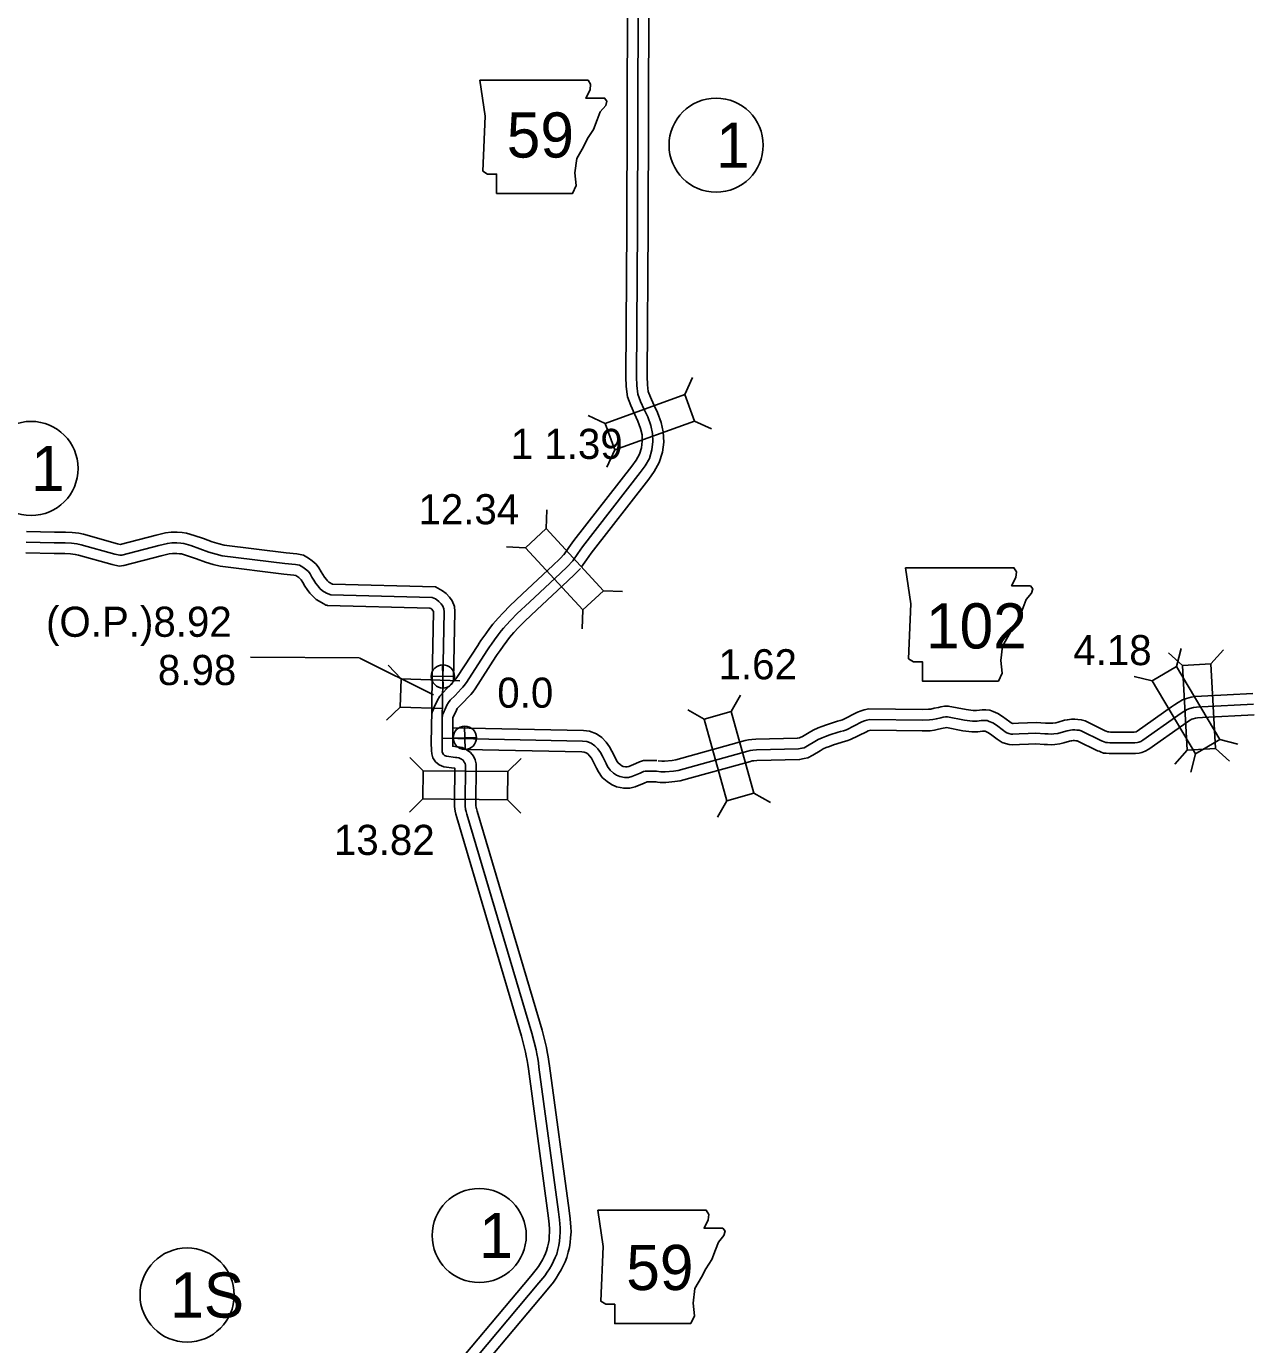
# Model space of a CAD drawing. Extents: x -83719 to 153526, y -11835 to 11446.
# Drawn here: x 5173 to 5745, y 23 to 640 of the extents above; entities that cross this region are included whole.
import ezdxf

# ---------------------------------------------------------------- set-up
doc = ezdxf.new("R2010")
doc.units = 0
for name, color, linetype in [('Level 10', 7, 'Continuous'), ('Level 11', 7, 'Continuous'), ('Level 20', 7, 'Continuous'), ('Level 21', 7, 'Continuous'), ('Level 25', 7, 'Continuous'), ('Level 26', 7, 'Continuous'), ('Level 27', 7, 'Continuous'), ('Level 58', 7, 'Continuous'), ('Level 59', 7, 'Continuous')]:
    doc.layers.add(name, color=color, linetype=linetype)

msp = doc.modelspace()

# ---------------------------------------------------------------- linework, layer by layer
at = {"layer": 'Level 10'}
for points in [[(5454.43, 651.29), (5454.11, 545.79)], [(5464.43, 651.39), (5464.11, 545.76)], [(5424.72, 392.51), (5427.08, 395.97), (5429.36, 399.24), (5456.47, 434.09), (5458.58, 436.91), (5460.04, 439.57), (5460.96, 442.66), (5461.37, 445.75), (5461.25, 448.74), (5460.61, 451.65), (5459.33, 455.15), (5457.73, 458.43), (5455.96, 462.42), (5454.39, 466.49), (5453.77, 471.33), (5453.68, 475.84), (5454.11, 545.8)], [(5432.98, 386.87), (5435.32, 390.29), (5437.42, 393.31), (5464.42, 428.02), (5467.01, 431.48), (5469.32, 435.7), (5470.77, 440.56), (5471.39, 445.28), (5471.21, 450.02), (5470.23, 454.45), (5468.55, 459.07), (5466.8, 462.65), (5465.21, 466.25), (5464.16, 468.97), (5463.75, 472.07), (5463.68, 475.9), (5464.11, 545.74)], [(5362.98, 317.75), (5363.08, 318.94), (5363.7, 320.32), (5364.14, 321.48), (5364.67, 322.51), (5365.64, 324.64), (5366.71, 326.41), (5367.91, 327.88), (5370.3, 330.28), (5373.15, 333.37), (5373.78, 333.97), (5374.19, 334.49), (5375.04, 335.63), (5384.44, 350.19), (5385.08, 351.31), (5385.86, 352.43), (5386.81, 353.74), (5388.22, 355.68), (5389.89, 358.05), (5391.48, 360.17), (5392.72, 361.58), (5393.98, 362.99), (5396.28, 365.48), (5399.42, 368.68), (5405.17, 374.11), (5419.71, 387.73), (5422.69, 390.48), (5425.24, 393.14)], [(5372.87, 316.31), (5373.29, 317.4), (5373.68, 318.17), (5374.5, 319.98), (5374.89, 320.61), (5375.34, 321.16), (5377.52, 323.37), (5380.3, 326.37), (5381.2, 327.24), (5382.12, 328.4), (5383.26, 329.93), (5392.98, 344.99), (5393.53, 345.95), (5394, 346.63), (5394.91, 347.86), (5396.35, 349.87), (5397.98, 352.17), (5399.25, 353.86), (5400.19, 354.93), (5401.39, 356.27), (5403.53, 358.59), (5406.42, 361.55), (5412.02, 366.83), (5426.52, 380.4), (5429.71, 383.34), (5432.47, 386.23)], [(5373.09, 333.11), (5373.09, 334.04), (5373.74, 366.01), (5373.61, 368.46), (5372.44, 370.97), (5371.27, 372.74), (5369.73, 374.49), (5367.99, 375.78), (5364.77, 377.6)], [(5362.91, 319.45), (5363.03, 323.86), (5363.09, 334.18), (5363.74, 365.84), (5363.73, 365.99), (5363.69, 366.08), (5363.32, 366.64), (5362.92, 367.09), (5362.52, 367.39), (5362.02, 367.67)], [(5746.81, 327.68), (5722.8, 326.46), (5719.94, 326.3), (5718.02, 326.02), (5715.87, 325.44), (5713.9, 324.69), (5711.9, 323.51), (5710.14, 322.35), (5708.85, 321.46), (5692.72, 310.07), (5692.24, 309.79), (5692.13, 309.76), (5691.39, 309.68), (5680.34, 309.57), (5679.48, 309.7), (5679.24, 309.72), (5679.11, 309.77), (5678.24, 310.12), (5677.86, 310.24), (5668.38, 314.92), (5666.63, 315.46), (5665.05, 315.6), (5663.6, 315.73), (5662.1, 315.63), (5661.08, 315.55), (5660.11, 315.41), (5658.76, 315.16), (5655.89, 314.25), (5654.67, 313.97), (5653.4, 313.77), (5652.62, 313.75), (5651.35, 313.8), (5649.85, 313.89), (5645.48, 314.19), (5641.5, 314.03), (5637.31, 313.78), (5634.77, 313.69), (5634.63, 313.7), (5634.21, 313.81), (5634.02, 313.88), (5633.86, 313.98), (5633.28, 314.4), (5629.83, 316.96), (5627.62, 318.33), (5625.49, 319.3), (5623.89, 319.89), (5622.05, 320.14), (5620.22, 320.13), (5619.09, 319.95), (5617.64, 319.79), (5616.04, 319.78), (5612.84, 320.15), (5604.43, 321.83), (5602.64, 321.75), (5600.98, 321.46), (5599.82, 321.17), (5597.89, 320.78), (5596.34, 320.45), (5595.24, 320.31), (5592.19, 320.26), (5567.23, 320.52), (5565.09, 320.08), (5563.64, 319.6), (5562.03, 318.96), (5554.96, 315.4), (5553.94, 315.07), (5552.69, 314.69), (5551.64, 314.44), (5547.5, 313.1), (5545.33, 312.31), (5543.57, 311.62), (5541.27, 310.62), (5539.45, 309.47), (5536.23, 307.63), (5535.21, 307.08), (5534.93, 307.02), (5533.86, 306.81), (5514.49, 306.31), (5512.6, 306.19), (5511.04, 306.01), (5509.47, 305.65), (5477.04, 296.65), (5475.32, 296.4), (5471.78, 296.02), (5470.47, 296.02), (5468.76, 296.28)], [(5365.76, 3.4), (5409.21, 55.19), (5411.81, 58.36), (5412.79, 59.76), (5413.72, 61.25), (5414.69, 62.89), (5415.43, 64.35), (5416.11, 65.86), (5416.63, 67.1), (5417.06, 68.82), (5417.47, 70.59), (5417.77, 72.22), (5417.9, 73.88), (5418.04, 75.83), (5417.92, 77.43), (5417.68, 81.09), (5417.25, 84.72), (5408.12, 152.22), (5407.85, 154.24), (5407.57, 156.11), (5407.14, 158.25), (5406.82, 160.02), (5404.9, 167.51), (5374.63, 269.73), (5374.15, 271.27), (5373.83, 272.63), (5373.6, 274.93), (5373.59, 277.1), (5373.73, 292.82), (5373.46, 292.84), (5368.58, 293.46), (5366.36, 294.4), (5364.64, 295.79), (5363.47, 297.65), (5362.94, 299.54), (5362.82, 300.99), (5362.74, 304.6), (5362.91, 319.45)], [(5373.42, -3.03), (5416.9, 48.8), (5419.8, 52.32), (5421.14, 54.26), (5422.26, 56.05), (5423.47, 58.08), (5424.45, 60.03), (5425.28, 61.87), (5426.15, 63.96), (5426.77, 66.45), (5427.27, 68.55), (5427.69, 70.93), (5427.88, 73.14), (5428.06, 75.86), (5427.9, 78.12), (5427.64, 82), (5427.17, 85.97), (5418.03, 153.54), (5417.75, 155.65), (5417.42, 157.84), (5416.96, 160.11), (5416.6, 162.14), (5414.54, 170.17), (5384.2, 272.64), (5383.8, 273.9), (5383.72, 274.27), (5383.6, 275.44), (5383.59, 277.07), (5383.73, 292.88), (5383.73, 294.77), (5383.27, 296.73), (5382.4, 298.32), (5381.13, 300.1), (5379.07, 301.49), (5377.13, 302.45), (5375.3, 302.72), (5374.52, 302.79), (5372.78, 303.01), (5372.74, 304.66), (5372.87, 316.31)], [(5747.43, 317.69), (5723.33, 316.47), (5720.94, 316.34), (5720.06, 316.21), (5718.95, 315.92), (5718.26, 315.65), (5717.21, 315.03), (5715.71, 314.04), (5714.55, 313.25), (5698.15, 301.65), (5696.57, 300.73), (5694.96, 300.12), (5693.63, 299.87), (5692.03, 299.68), (5679.65, 299.57), (5678.31, 299.77), (5677.09, 299.87), (5675.55, 300.42), (5674.96, 300.66), (5674.21, 300.88), (5664.69, 305.59), (5664.15, 305.64), (5663.48, 305.7), (5662.84, 305.66), (5662.2, 305.6), (5661.7, 305.54), (5661.19, 305.44), (5658.54, 304.6), (5656.57, 304.14), (5654.32, 303.79), (5652.57, 303.74), (5650.84, 303.81), (5649.21, 303.91), (5645.33, 304.18), (5641.99, 304.04), (5637.8, 303.79), (5634.61, 303.67), (5632.96, 303.79), (5631.18, 304.27), (5629.57, 304.86), (5628.25, 305.69), (5627.37, 306.33), (5624.21, 308.68), (5622.89, 309.5), (5621.68, 310.05), (5621.48, 310.12), (5621.39, 310.13), (5621.02, 310.13), (5620.43, 310.04), (5618.22, 309.79), (5615.49, 309.78), (5611.29, 310.26), (5603.67, 311.78), (5603.05, 311.67), (5602.02, 311.42), (5599.95, 310.99), (5598.04, 310.58), (5595.95, 310.31), (5592.21, 310.26), (5568.19, 310.51), (5567.66, 310.4), (5567.05, 310.2), (5566.14, 309.83), (5558.79, 306.14), (5556.95, 305.53), (5555.28, 305.03), (5554.34, 304.8), (5550.76, 303.65), (5548.88, 302.96), (5547.38, 302.37), (5545.96, 301.75), (5544.59, 300.89), (5541.1, 298.9), (5538.8, 297.64), (5537.02, 297.23), (5534.96, 296.83), (5514.94, 296.32), (5513.5, 296.23), (5512.73, 296.14), (5511.91, 295.95), (5479.11, 286.84), (5476.57, 286.48), (5472.33, 286.03), (5469.71, 286.02), (5467.23, 286.4)], [(5468.11, 296.34), (5464.28, 296.43), (5461.87, 296.42), (5460.08, 295.79), (5458.3, 294.96), (5455.03, 293.62), (5454.26, 293.44), (5453.51, 293.41), (5452.5, 293.6), (5451.84, 293.92), (5450.98, 294.48), (5450.08, 295.26), (5449.54, 296), (5449.02, 297.18), (5447.18, 300.69), (5446.03, 302.77), (5444.43, 304.99), (5442.4, 307.05), (5439.97, 308.81), (5436.74, 310.13), (5433.83, 310.46), (5372.8, 311.69)], [(5467.88, 286.35), (5464.18, 286.43), (5463.66, 286.43), (5462.32, 285.8), (5458.08, 284.05), (5455.59, 283.49), (5452.75, 283.37), (5449.36, 284.03), (5446.96, 285.17), (5444.95, 286.47), (5442.64, 288.48), (5440.83, 290.99), (5440.02, 292.81), (5438.37, 295.96), (5437.57, 297.41), (5436.77, 298.51), (5435.86, 299.44), (5435.08, 300), (5434.25, 300.34), (5433.16, 300.47), (5378.89, 301.56)]]:
    msp.add_lwpolyline(points, dxfattribs=at)
at = {"layer": 'Level 11'}
for points in [[(5316.47, 378.84), (5314.9, 379.79), (5314.27, 380.36), (5313.7, 381.02), (5312.84, 382.15), (5311.99, 383.39), (5311.28, 384.58), (5310.21, 386.51), (5308.87, 388.17), (5307.1, 389.75), (5305.37, 391), (5302.97, 392.41), (5299.88, 393.01), (5294.81, 393.48), (5265.94, 397.03), (5263.53, 397.64), (5260.33, 398.63), (5256.2, 400.12), (5251.83, 401.61), (5248.22, 402.73), (5246.22, 403.05), (5243.95, 403.2), (5241.13, 403.15), (5238.47, 402.85), (5234.04, 401.75), (5217.33, 397.41), (5215.94, 397.71), (5200.19, 402.15), (5197.89, 402.67), (5194.85, 403.01), (5191.65, 403.15), (5186.52, 403.16), (5173.42, 403.48)], [(5312.42, 369.61), (5308.89, 371.74), (5307.11, 373.36), (5305.94, 374.7), (5304.73, 376.29), (5303.57, 377.98), (5302.61, 379.58), (5301.88, 380.91), (5301.6, 381.25), (5300.84, 381.93), (5299.9, 382.61), (5299.37, 382.92), (5298.46, 383.1), (5293.74, 383.54), (5264.08, 387.18), (5260.82, 388.01), (5257.16, 389.14), (5252.89, 390.68), (5248.74, 392.1), (5245.95, 392.96), (5245.08, 393.1), (5243.69, 393.2), (5241.79, 393.16), (5240.25, 392.99), (5236.5, 392.06), (5218.98, 387.51), (5216.84, 387.28), (5213.51, 388.01), (5197.74, 392.46), (5196.24, 392.79), (5194.08, 393.04), (5191.43, 393.15), (5186.38, 393.16), (5173.18, 393.48)], [(5316.47, 378.84), (5364.77, 377.6)], [(5312.42, 369.61), (5312.94, 369.34), (5313.48, 369.08), (5313.83, 368.98), (5314.25, 368.89)], [(5314.25, 368.89), (5362.02, 367.67)]]:
    msp.add_lwpolyline(points, dxfattribs=at)
at = {"layer": 'Level 20'}
for p, q in [((5481.21, 467.55), (5484.93, 475.53)), ((5444, 454), (5436.02, 457.72)), ((5485.73, 455.15), (5493.7, 451.43)), ((5448.52, 441.6), (5444.8, 433.62)), ((5416.45, 404.85), (5416.8, 413.64)), ((5406.75, 395.9), (5397.95, 396.25)), ((5443.3, 375.75), (5452.09, 375.39)), ((5433.6, 366.8), (5433.25, 358)), ((5714.03, 340.8), (5707.48, 346.68)), ((5711.17, 340.28), (5713.34, 348.81)), ((5727.21, 341.52), (5733.09, 348.07)), ((5348.57, 334.49), (5342.53, 340.89)), ((5348.57, 334.49), (5348.19, 321.3)), ((5376.15, 333.7), (5348.57, 334.49)), ((5699.81, 333.55), (5691.29, 335.72)), ((5503.01, 319.22), (5507.34, 326.88)), ((5348.19, 321.3), (5341.8, 315.25)), ((5348.19, 321.3), (5367.92, 320.73)), ((5490.29, 315.69), (5482.63, 320.02)), ((5731.37, 306.22), (5739.89, 304.04)), ((5358.92, 291.57), (5352.75, 297.84)), ((5398.52, 291.21), (5404.8, 297.38)), ((5716.18, 301.26), (5710.3, 294.71)), ((5720.01, 299.49), (5717.84, 290.96)), ((5729.36, 301.98), (5735.91, 296.1)), ((5358.8, 278.37), (5352.53, 272.2)), ((5398.4, 278.02), (5404.57, 271.74)), ((5500.89, 277.53), (5496.55, 269.87)), ((5513.6, 281.06), (5521.27, 276.73))]:
    msp.add_line(p, q, dxfattribs=at)
for points in [[(5481.21, 467.55), (5444, 454), (5448.52, 441.6), (5485.73, 455.15)], [(5406.75, 395.9), (5433.6, 366.8), (5443.3, 375.75), (5416.45, 404.85)], [(5699.81, 333.55), (5720.01, 299.49), (5731.37, 306.22), (5711.17, 340.28)], [(5729.36, 301.98), (5727.21, 341.52), (5714.03, 340.8), (5716.18, 301.26)], [(5490.29, 315.69), (5500.89, 277.53), (5513.6, 281.06), (5503.01, 319.22)], [(5398.52, 291.21), (5358.92, 291.57), (5358.8, 278.37), (5398.4, 278.02)]]:
    msp.add_lwpolyline(points, close=True, dxfattribs=at)
at = {"layer": 'Level 21'}
for points in [[(5385.35, 614.63), (5387.89, 597.71), (5386.76, 572.05), (5389.01, 570.64), (5393.24, 570.64), (5393.24, 561.62), (5428.77, 561.62), (5430.46, 565.28), (5429.9, 571.2), (5430.74, 577.97), (5433.85, 583.33), (5435.82, 587.27), (5438.64, 591.5), (5440.33, 596.02), (5441.74, 599.68), (5444.28, 602.78), (5444.84, 604.76), (5443.72, 606.17), (5434.97, 606.17), (5436.95, 610.11), (5437.23, 612.65), (5436.06, 614.6)], [(5584.45, 386.55), (5586.99, 369.63), (5585.86, 343.97), (5588.12, 342.56), (5592.35, 342.56), (5592.35, 333.54), (5627.88, 333.54), (5629.57, 337.2), (5629, 343.12), (5629.85, 349.89), (5632.95, 355.25), (5634.92, 359.2), (5637.74, 363.43), (5639.44, 367.94), (5640.85, 371.6), (5643.38, 374.7), (5643.95, 376.68), (5642.82, 378.09), (5634.08, 378.09), (5636.05, 382.03), (5636.33, 384.57), (5635.16, 386.52)], [(5440.61, 86.04), (5443.15, 69.12), (5442.02, 43.47), (5444.28, 42.06), (5448.51, 42.06), (5448.51, 33.03), (5484.03, 33.03), (5485.73, 36.7), (5485.16, 42.62), (5486.01, 49.39), (5489.11, 54.74), (5491.08, 58.69), (5493.9, 62.92), (5495.6, 67.43), (5497, 71.1), (5499.54, 74.2), (5500.11, 76.17), (5498.98, 77.58), (5490.24, 77.58), (5492.21, 81.53), (5492.49, 84.07), (5491.32, 86.02)]]:
    msp.add_lwpolyline(points, close=True, dxfattribs=at)
at = {"layer": 'Level 25'}
for p, q in [((5329.17, 344.31), (5278.21, 344.63)), ((5363.75, 327.03), (5329.27, 344.27))]:
    msp.add_line(p, q, dxfattribs=at)
at = {"layer": 'Level 26'}
for p, q in [((5368.29, 330.28), (5368.04, 341.13)), ((5362.74, 335.58), (5373.59, 335.83)), ((5378.53, 301.56), (5378.28, 312.41)), ((5372.98, 306.86), (5383.83, 307.11))]:
    msp.add_line(p, q, dxfattribs=at)
for centre in [(5368.16, 335.7), (5378.41, 306.98)]:
    msp.add_circle(centre, 5.43, dxfattribs=at)
at = {"layer": 'Level 27'}
for centre in [(5495.88, 584.16), (5175.59, 432.96), (5385.14, 74.22), (5248.54, 46.37)]:
    msp.add_circle(centre, 22, dxfattribs=at)
at = {"layer": 'Level 59'}
for points in [[(5459.43, 651.34), (5459.11, 545.77)], [(5428.85, 389.69), (5431.2, 393.13), (5433.39, 396.27), (5460.44, 431.05), (5462.79, 434.2), (5464.68, 437.64), (5465.86, 441.61), (5466.38, 445.51), (5466.23, 449.38), (5465.42, 453.05), (5463.94, 457.11), (5462.26, 460.54), (5460.58, 464.34), (5459.27, 467.73), (5458.76, 471.7), (5458.68, 475.87), (5459.11, 545.77)], [(5313.76, 374.64), (5311.89, 375.76), (5310.69, 376.86), (5309.82, 377.86), (5308.79, 379.22), (5307.78, 380.68), (5306.95, 382.08), (5306.04, 383.71), (5305.24, 384.71), (5303.97, 385.84), (5302.63, 386.8), (5301.17, 387.66), (5299.17, 388.06), (5294.28, 388.51), (5265.01, 392.11), (5262.18, 392.83), (5258.75, 393.88), (5254.55, 395.4), (5250.28, 396.86), (5247.08, 397.84), (5245.65, 398.07), (5243.82, 398.2), (5241.46, 398.16), (5239.36, 397.92), (5235.27, 396.9), (5218.08, 392.44), (5217.12, 392.33), (5214.72, 392.86), (5198.96, 397.31), (5197.06, 397.73), (5194.47, 398.02), (5191.54, 398.15), (5186.45, 398.16), (5173.3, 398.48)], [(5367.96, 317.32), (5367.99, 317.67), (5368.32, 318.4), (5368.72, 319.44), (5369.18, 320.34), (5370.07, 322.31), (5370.8, 323.51), (5371.62, 324.52), (5373.91, 326.83), (5376.73, 329.87), (5377.49, 330.61), (5378.15, 331.44), (5379.15, 332.78), (5388.71, 347.59), (5389.3, 348.63), (5389.93, 349.53), (5390.86, 350.8), (5392.28, 352.77), (5393.94, 355.11), (5395.36, 357.02), (5396.46, 358.26), (5397.68, 359.63), (5399.9, 362.04), (5402.92, 365.12), (5408.59, 370.47), (5423.12, 384.06), (5426.2, 386.91), (5428.85, 389.69)], [(5313.76, 374.64), (5315.71, 373.86)], [(5315.71, 373.86), (5363.15, 372.64)], [(5364.68, 371.91), (5363.15, 372.64)], [(5367.82, 316.29), (5368.03, 323.77), (5368.09, 334.11), (5368.74, 365.93), (5368.67, 367.23), (5368.06, 368.53), (5367.29, 369.69), (5366.32, 370.79), (5365.26, 371.58), (5364.68, 371.91)], [(5747.12, 322.69), (5723.06, 321.47), (5720.44, 321.32), (5719.04, 321.12), (5717.41, 320.68), (5716.08, 320.17), (5714.55, 319.27), (5712.93, 318.2), (5711.7, 317.36), (5695.44, 305.86), (5694.41, 305.26), (5693.61, 304.95), (5692.88, 304.82), (5691.71, 304.68), (5680, 304.57), (5678.9, 304.73), (5678.17, 304.8), (5677.33, 305.1), (5676.6, 305.39), (5676.03, 305.56), (5666.53, 310.26), (5665.67, 310.52), (5664.6, 310.62), (5663.54, 310.72), (5662.47, 310.65), (5661.64, 310.58), (5660.91, 310.47), (5659.98, 310.3), (5657.22, 309.43), (5655.62, 309.05), (5653.86, 308.78), (5652.59, 308.74), (5651.1, 308.8), (5649.53, 308.9), (5645.4, 309.18), (5641.74, 309.04), (5637.55, 308.79), (5634.69, 308.68), (5633.79, 308.74), (5632.69, 309.04), (5631.79, 309.37), (5631.06, 309.83), (5630.32, 310.36), (5627.02, 312.82), (5625.25, 313.91), (5623.59, 314.68), (5622.69, 315.01), (5621.72, 315.14), (5620.62, 315.13), (5619.76, 315), (5617.93, 314.79), (5615.76, 314.78), (5612.07, 315.2), (5604.04, 316.81), (5603.18, 316.77), (5602.01, 316.57), (5600.92, 316.3), (5598.92, 315.89), (5597.19, 315.52), (5595.6, 315.31), (5592.2, 315.26), (5567.71, 315.51), (5566.38, 315.24), (5565.35, 314.9), (5564.08, 314.4), (5556.88, 310.77), (5555.45, 310.3), (5553.98, 309.86), (5552.99, 309.62), (5549.13, 308.37), (5547.1, 307.63), (5545.47, 306.99), (5543.61, 306.19), (5542.02, 305.18), (5538.67, 303.27), (5537.01, 302.36), (5535.98, 302.12), (5534.41, 301.82), (5514.71, 301.31), (5513.05, 301.21), (5511.89, 301.07), (5510.69, 300.8), (5478.08, 291.75), (5475.95, 291.44), (5472.05, 291.02), (5470.09, 291.02), (5467.99, 291.34)], [(5369.59, 0.18), (5413.05, 52), (5415.8, 55.34), (5416.96, 57.01), (5417.99, 58.65), (5419.08, 60.49), (5419.94, 62.19), (5420.7, 63.86), (5421.39, 65.53), (5421.91, 67.64), (5422.37, 69.57), (5422.73, 71.57), (5422.89, 73.51), (5423.05, 75.84), (5422.91, 77.78), (5422.66, 81.54), (5422.21, 85.35), (5413.07, 152.88), (5412.8, 154.95), (5412.49, 156.98), (5412.05, 159.18), (5411.71, 161.08), (5409.72, 168.84), (5379.41, 271.19), (5378.98, 272.58), (5378.77, 273.45), (5378.6, 275.18), (5378.59, 277.09), (5378.73, 292.89), (5378.73, 294.19), (5378.56, 294.93), (5378.16, 295.66), (5377.59, 296.46), (5376.55, 297.15), (5375.62, 297.62), (5374.72, 297.75), (5373.99, 297.81), (5369.89, 298.33), (5368.96, 298.73), (5368.43, 299.16), (5368.09, 299.69), (5367.89, 300.43), (5367.82, 301.26), (5367.74, 304.63), (5367.85, 314.71)], [(5367.96, 317.32), (5367.82, 316.29)], [(5367.82, 316.29), (5367.85, 314.71)], [(5467.99, 291.34), (5464.23, 291.43), (5462.73, 291.43), (5461.97, 291.16), (5460.31, 290.38), (5456.55, 288.84), (5454.93, 288.46), (5453.13, 288.39), (5450.93, 288.82), (5449.4, 289.54), (5447.96, 290.47), (5446.36, 291.87), (5445.19, 293.5), (5444.52, 295), (5442.77, 298.32), (5441.8, 300.09), (5440.6, 301.75), (5439.13, 303.25), (5437.53, 304.41), (5435.49, 305.24), (5433.5, 305.46), (5367.76, 306.79)]]:
    msp.add_lwpolyline(points, dxfattribs=at)

# ---------------------------------------------------------------- texts
at = {"layer": 'Level 21'}
for s, p in [('59', (5398.01, 578.36)), ('102', (5594.03, 348.76)), ('59', (5453.88, 48.7))]:
    msp.add_text(s, height=21.12, dxfattribs=at).set_placement(p)
at = {"layer": 'Level 25'}
for s, p in [('8.98', (5234.9, 331.67)), ('0.0', (5393.59, 321.06))]:
    msp.add_text(s, height=14.08, dxfattribs=at).set_placement(p)
at = {"layer": 'Level 27'}
for s, p in [('1', (5495.88, 573.6)), ('1', (5175.59, 422.4)), ('1', (5385.14, 63.66)), ('1S', (5240.66, 35.81))]:
    msp.add_text(s, height=21.12, dxfattribs=at).set_placement(p)
at = {"layer": 'Level 58'}
for s, p in [('1 1.39', (5399.88, 437.41)), ('12.34', (5356.72, 406.85)), ('(O.P.)8.92', (5182.59, 354.22)), ('4.18', (5662.88, 340.96)), ('1.62', (5497.04, 334.33)), ('13.82', (5317.2, 252.2))]:
    msp.add_text(s, height=14.08, dxfattribs=at).set_placement(p)

doc.saveas('drawing.dxf')
